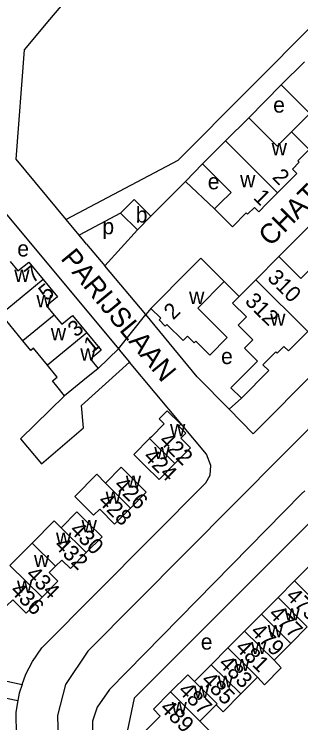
# Model space of a CAD drawing. Extents: x 157768 to 159790, y 387230 to 389604.
# Drawn here: x 158422.4 to 158494.9, y 388618.6 to 388797.9 of the extents above; entities that cross this region are included whole.
import ezdxf

# ---------------------------------------------------------------- set-up
doc = ezdxf.new("R2010")
doc.units = 0
for name, color, linetype in [('BLT_Basislijn', 7, 'Continuous'), ('BLT_Bebouwing', 7, 'Continuous'), ('BLT_Centroide', 7, 'Continuous'), ('BLT_Huisnummer', 7, 'Continuous'), ('BLT_Huisnummer_ tussenligend', 7, 'Continuous'), ('BLT_Onderverdeling_panden', 7, 'Continuous'), ('BLT_Straatnaam', 7, 'Continuous'), ('BLT_Vlakafsluiter', 7, 'Continuous')]:
    doc.layers.add(name, color=color, linetype=linetype)

msp = doc.modelspace()

# ---------------------------------------------------------------- linework, layer by layer
at = {"layer": 'BLT_Basislijn'}
for p, q in [((158522.65, 388820.1), (158463.78, 388760.87)), ((158481.76, 388771.74), (158490.01, 388780.02)), ((158482.91, 388691.74), (158565.64, 388774.96)), ((158463.78, 388760.87), (158435.57, 388745.97)), ((158465.74, 388755.63), (158470.09, 388760.03)), ((158456.99, 388746.81), (158465.74, 388755.63)), ((158473.11, 388748.63), (158465.74, 388755.63)), ((158449.35, 388747.6), (158438.83, 388742.04)), ((158438.83, 388742.04), (158435.57, 388745.97)), ((158489.38, 388736.57), (158497.62, 388744.85)), ((158453.6, 388743.39), (158445.36, 388734.22)), ((158440.73, 388739.76), (158445.36, 388734.22)), ((158455.69, 388721.95), (158445.36, 388734.22)), ((158479.37, 388726.51), (158475.57, 388730.28)), ((158457.02, 388723.47), (158455.69, 388721.95)), ((158443.65, 388708.28), (158448.8, 388713.2)), ((158482.91, 388691.74), (158476.81, 388697.94))]:
    msp.add_line(p, q, dxfattribs=at)
for points in [[(158435.57, 388745.97), (158422.92, 388761.25), (158425, 388788.91), (158431.41, 388796.6), (158443.67, 388811.14), (158477.57, 388850.28), (158482.23, 388855.29)], [(158408.65, 388748.56), (158416.34, 388752.11), (158448.8, 388713.2)], [(158440.73, 388739.76), (158440.02, 388740.61), (158438.83, 388742.04)], [(158540.2, 388736.5), (158441.06, 388636.74), (158435.4, 388628.23), (158433.34, 388620.46), (158433.58, 388611.25), (158443, 388579.2)], [(158476.81, 388697.94), (158468.72, 388706.16), (158455.69, 388721.95)], [(158448.8, 388713.2), (158449.42, 388712.46), (158451.57, 388709.83)], [(158423.97, 388690.44), (158429.29, 388684.1), (158439.91, 388693.25), (158439.42, 388698.86), (158451.57, 388709.83)], [(158424.43, 388628.28), (158425.37, 388630.91), (158427.04, 388634.11), (158429.39, 388637.57), (158470.88, 388679.35), (158472, 388681.26), (158472.16, 388683.73), (158471.04, 388686.59), (158451.57, 388709.83)], [(158435.17, 388701.33), (158423.97, 388690.44)], [(158479.89, 388700.76), (158476.81, 388697.94)], [(158495.96, 388677.3), (158495.15, 388676.49), (158446.52, 388626.96), (158443.38, 388622.54), (158442.23, 388619), (158442.2, 388615.42), (158442.54, 388612.47), (158464.47, 388541.48)], [(158500.65, 388672.69), (158452.78, 388624.82), (158449.94, 388611.17), (158451.45, 388606.91), (158453.4, 388599.78), (158468.54, 388550.25), (158470.33, 388543.29)], [(158394.93, 388651.86), (158416.59, 388629.99), (158424.43, 388628.28)], [(158403.86, 388636.2), (158414.68, 388626.01), (158423.34, 388624.24)], [(158424.43, 388628.28), (158423.64, 388626.08), (158423.34, 388624.24)], [(158423.34, 388624.24), (158422.85, 388621.26), (158422.88, 388615.39), (158423.16, 388613.37), (158433.63, 388577.92), (158433.44, 388575.14), (158431.93, 388573.41), (158430.54, 388572.56), (158415.04, 388568.52), (158407.87, 388566.42), (158398.7, 388563.8)]]:
    msp.add_lwpolyline(points, dxfattribs=at)
at = {"layer": 'BLT_Bebouwing'}
for p, q in [((158490.01, 388780.02), (158495.84, 388785.86)), ((158475.89, 388765.85), (158481.76, 388771.74)), ((158453.6, 388743.39), (158449.35, 388747.6)), ((158456.99, 388746.81), (158453.6, 388743.39)), ((158489.38, 388736.57), (158483.54, 388730.7)), ((158467.14, 388733.63), (158457.02, 388723.47)), ((158483.54, 388730.7), (158479.37, 388726.51)), ((158479.37, 388726.51), (158477.69, 388724.83)), ((158493.31, 388654.47), (158497.63, 388658.83)), ((158489.18, 388650.3), (158493.31, 388654.47)), ((158484.96, 388646.04), (158489.18, 388650.3)), ((158480.73, 388641.78), (158484.96, 388646.04)), ((158492.42, 388638.65), (158496.59, 388642.86)), ((158476.51, 388637.52), (158480.73, 388641.78)), ((158472.29, 388633.26), (158476.51, 388637.52)), ((158488.19, 388634.39), (158492.42, 388638.65)), ((158468.06, 388629), (158472.29, 388633.26)), ((158479.75, 388625.87), (158483.97, 388630.13)), ((158475.26, 388621.34), (158479.75, 388625.87)), ((158469.37, 388618.96), (158473.48, 388623.11)), ((158473.48, 388623.11), (158475.26, 388621.34))]:
    msp.add_line(p, q, dxfattribs=at)
for points in [[(158492.6, 388768.17), (158497.23, 388772.82), (158490.01, 388780.02)], [(158481.76, 388771.74), (158488.99, 388764.54), (158492.6, 388768.17)], [(158470.09, 388760.03), (158473.62, 388763.57), (158475.89, 388765.85)], [(158497.08, 388763.71), (158494.16, 388760.78), (158494.49, 388760.45), (158492.8, 388758.75), (158493.95, 388757.61), (158489.07, 388752.72)], [(158473.11, 388748.63), (158474.48, 388750), (158477.31, 388752.84), (158470.09, 388760.03)], [(158489.07, 388752.72), (158486.37, 388750), (158484.31, 388747.93), (158483.19, 388749.04), (158481.49, 388747.34), (158481.15, 388747.68), (158477.62, 388744.14), (158473.11, 388748.63)], [(158449.35, 388747.6), (158451.73, 388750), (158452.74, 388751.02), (158453.76, 388750), (158456.99, 388746.81)], [(158475.57, 388730.28), (158469.66, 388736.17), (158467.14, 388733.63)], [(158499.1, 388735.19), (158494.97, 388731.01), (158489.38, 388736.57)], [(158421.43, 388735.32), (158423.37, 388732.95), (158426.11, 388735.2), (158429.73, 388730.79)], [(158429.73, 388730.79), (158433.35, 388726.37), (158430.62, 388724.13), (158432.55, 388721.79)], [(158457.02, 388723.47), (158459.52, 388720.99), (158459.09, 388720.55), (158460.65, 388719), (158461.07, 388719.42), (158465.14, 388715.36), (158466.24, 388716.47), (158467.97, 388714.74), (158468.36, 388715.13), (158471.88, 388711.62), (158476.32, 388716.08), (158468.84, 388723.53), (158475.57, 388730.28)], [(158477.69, 388724.83), (158481.2, 388721.33), (158479.08, 388719.2), (158482.8, 388715.49), (158480.68, 388713.37), (158483.97, 388710.1), (158477.27, 388703.37), (158479.89, 388700.76)], [(158424.63, 388715.29), (158419.11, 388722.02)], [(158432.55, 388721.79), (158434.48, 388719.44), (158437.2, 388721.67), (158440.81, 388717.26)], [(158440.81, 388717.26), (158444.42, 388712.86), (158441.71, 388710.64), (158443.65, 388708.28)], [(158479.89, 388700.76), (158486.84, 388707.74), (158485.36, 388709.22), (158488.64, 388712.51), (158489, 388712.15), (158490.68, 388713.84), (158491.82, 388712.71), (158496.69, 388717.6)], [(158430.82, 388709.07), (158427.29, 388713.37), (158426.64, 388712.84), (158424.63, 388715.29)], [(158435.17, 388701.33), (158433.17, 388703.77), (158432.09, 388705.09), (158433.3, 388706.09), (158430.82, 388709.07)], [(158443.65, 388708.28), (158439.78, 388705.11), (158435.17, 388701.33)], [(158463.05, 388684.17), (158467.04, 388688.2), (158464.57, 388690.64), (158465.84, 388691.92), (158464.05, 388693.69), (158464.55, 388694.18), (158461.13, 388697.56), (158459.08, 388695.48), (158460.35, 388694.23), (158457.13, 388690.97), (158456.66, 388690.5)], [(158456.66, 388690.5), (158452.67, 388686.47), (158455.51, 388683.66), (158459.07, 388680.14), (158463.05, 388684.17)], [(158445.49, 388679.21), (158449.49, 388683.25), (158452.28, 388680.49), (158455.83, 388676.97), (158451.83, 388672.93)], [(158451.83, 388672.93), (158447.83, 388668.89), (158444.04, 388672.64), (158442.52, 388671.09), (158439.96, 388673.62), (158437.72, 388675.83), (158443.34, 388681.47), (158445.49, 388679.21)], [(158440.64, 388661.64), (158444.64, 388665.68), (158441.08, 388669.19), (158438.27, 388671.97), (158434.28, 388667.93)], [(158434.28, 388667.93), (158432.5, 388669.68), (158426.94, 388664.07)], [(158426.94, 388664.07), (158421.33, 388658.42)], [(158432.88, 388658.19), (158434.45, 388659.76), (158436.64, 388657.6), (158440.64, 388661.64)], [(158429.47, 388650.37), (158433.48, 388654.42), (158431.29, 388656.58), (158432.88, 388658.19)], [(158420.47, 388648.17), (158422.03, 388649.71), (158425.46, 388646.32), (158429.47, 388650.37)], [(158483.97, 388630.13), (158485.72, 388628.2), (158489.97, 388632.45), (158488.19, 388634.39)], [(158461.99, 388626.38), (158466.31, 388630.74), (158468.06, 388629)], [(158459.34, 388620.27), (158457.67, 388622.02), (158461.99, 388626.38)], [(158455.08, 388615.98), (158459.34, 388620.27)], [(158466.13, 388613.54), (158467.79, 388611.9), (158472.1, 388616.27), (158469.37, 388618.96)]]:
    msp.add_lwpolyline(points, dxfattribs=at)
at = {"layer": 'BLT_Onderverdeling_panden'}
for p, q in [((158497.08, 388763.71), (158492.6, 388768.17)), ((158489.07, 388752.72), (158475.89, 388765.85)), ((158429.73, 388730.79), (158419.11, 388722.02)), ((158483.54, 388730.7), (158496.69, 388717.6)), ((158432.55, 388721.79), (158424.63, 388715.29)), ((158440.81, 388717.26), (158430.82, 388709.07)), ((158463.05, 388684.17), (158456.66, 388690.5)), ((158451.83, 388672.93), (158445.49, 388679.21)), ((158440.64, 388661.64), (158434.28, 388667.93)), ((158429.47, 388650.37), (158421.33, 388658.42)), ((158502.84, 388645.03), (158493.31, 388654.47)), ((158496.59, 388642.86), (158489.18, 388650.3)), ((158492.42, 388638.65), (158484.96, 388646.04)), ((158488.19, 388634.39), (158480.73, 388641.78)), ((158483.97, 388630.13), (158476.51, 388637.52)), ((158479.75, 388625.87), (158472.29, 388633.26)), ((158461.99, 388626.38), (158469.37, 388618.96))]:
    msp.add_line(p, q, dxfattribs=at)
for points in [[(158432.88, 388658.19), (158426.94, 388664.07)], [(158468.06, 388629), (158473.74, 388623.37), (158473.48, 388623.11)]]:
    msp.add_lwpolyline(points, dxfattribs=at)
at = {"layer": 'BLT_Vlakafsluiter'}
msp.add_line((158448.8, 388713.2), (158455.69, 388721.95), dxfattribs=at)

# ---------------------------------------------------------------- texts
at = {"layer": 'BLT_Centroide'}
for s, p in [('e', (158487.95, 388773.02)), ('w', (158487.56, 388762.22)), ('e', (158471.39, 388753.61)), ('w', (158479.58, 388754.14)), ('b', (158453.17, 388745.19)), ('p', (158444.72, 388742.23)), ('e', (158423.19, 388736.61)), ('w', (158422.43, 388730.19)), ('w', (158428.05, 388723.75)), ('w', (158466.67, 388724.59)), ('w', (158487.19, 388719.06)), ('w', (158431.68, 388715.41)), ('w', (158439.14, 388710.25)), ('e', (158474.76, 388709.37)), ('w', (158461.84, 388691.11)), ('w', (158457.86, 388685.31)), ('w', (158450.66, 388678.09)), ('w', (158445.55, 388674.03)), ('w', (158439.46, 388666.81)), ('w', (158432.99, 388663.62)), ('w', (158427.41, 388658)), ('w', (158423.12, 388651.5)), ('w', (158490.8, 388644.47)), ('w', (158486.57, 388640.22)), ('e', (158469.62, 388637.1)), ('w', (158482.35, 388635.97)), ('w', (158478.12, 388631.69)), ('w', (158473.91, 388627.44)), ('w', (158467.86, 388624.88)), ('w', (158462.25, 388620.8))]:
    msp.add_text(s, height=4, dxfattribs=at).set_placement(p)
at = {"layer": 'BLT_Huisnummer'}
for s, rotation, p in [('1', 315.1083, (158482.74, 388751.3)), ('5', 39.3641, (158430.61, 388725.17)), ('312', 315.1153, (158480.58, 388725.05)), ('2', 45.1158, (158462.66, 388720.39)), ('1', 39.3641, (158442.05, 388711.98)), ('422', 315.316, (158458.82, 388689.72)), ('424', 315.316, (158454.85, 388685.67)), ('426', 315.3116, (158447.45, 388678.5)), ('428', 315.3116, (158443.4, 388674.44)), ('430', 315.316, (158436.25, 388667.1)), ('432', 315.316, (158432.31, 388663.24)), ('434', 315.316, (158425.13, 388655.85)), ('436', 315.316, (158421.18, 388651.79)), ('477', 315.2508, (158486.6, 388645.87)), ('481', 315.2508, (158478.17, 388637.33)), ('485', 315.2508, (158469.5, 388629.09)), ('489', 315.2486, (158459.11, 388622.05))]:
    msp.add_text(s, height=4, rotation=rotation, dxfattribs=at).set_placement(p)
at = {"layer": 'BLT_Huisnummer_ tussenligend'}
for s, rotation, p in [('2', 315.1083, (158487.5, 388756.48)), ('7', 39.3641, (158427.09, 388729.69)), ('310', 315.1153, (158486.24, 388730.96)), ('3', 39.3641, (158438.02, 388715.99)), ('475', 315.2508, (158490.93, 388650.4)), ('479', 315.2508, (158481.98, 388641.44)), ('483', 315.2508, (158473.93, 388633.32)), ('487', 315.2508, (158463.66, 388626.48))]:
    msp.add_text(s, height=4, rotation=rotation, dxfattribs=at).set_placement(p)
at = {"layer": 'BLT_Straatnaam'}
for s, rotation, p in [('CHATEAUROUXHOF', 45.1025, (158487.27, 388738.95)), ('PARIJSLAAN', 309.4326, (158433.98, 388736.02))]:
    msp.add_text(s, height=5, rotation=rotation, dxfattribs=at).set_placement(p)

doc.saveas('drawing.dxf')
